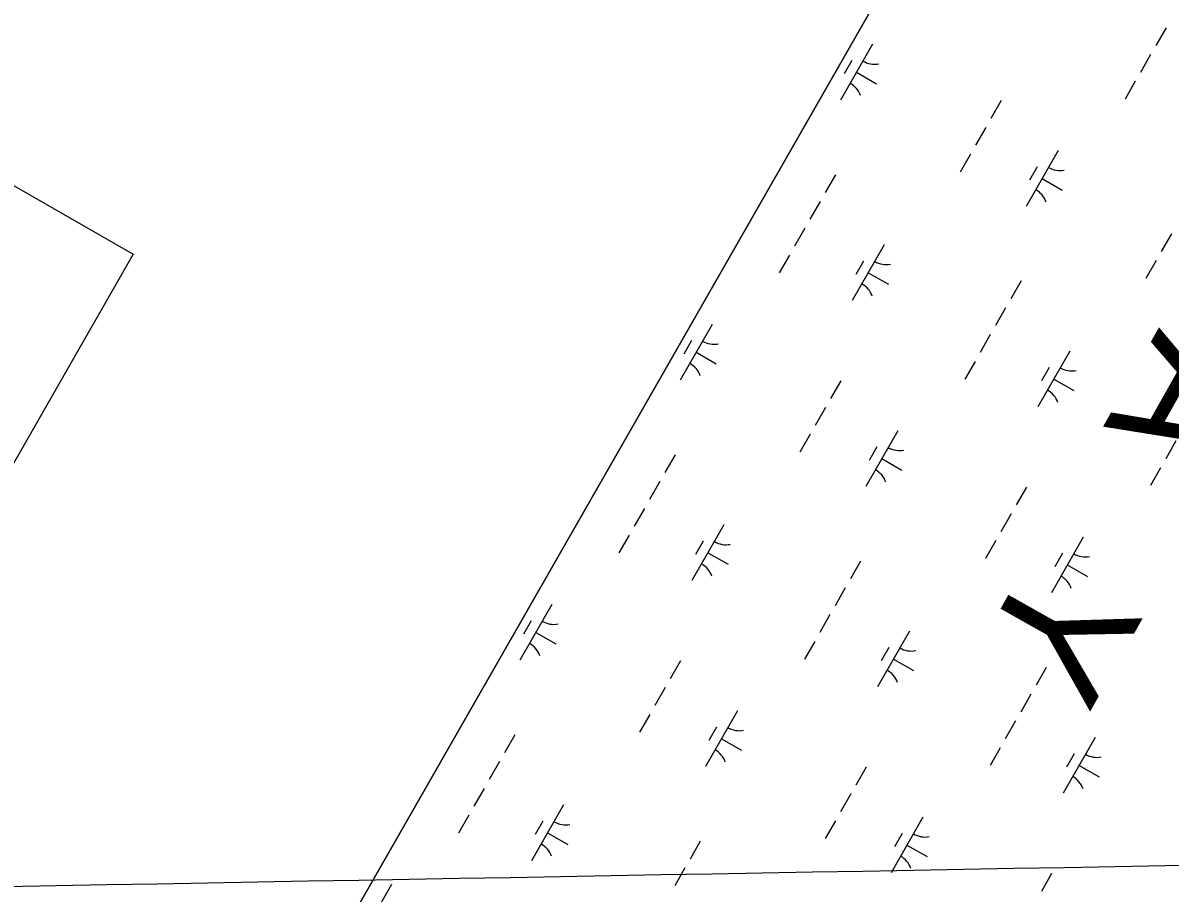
# Model space of a CAD drawing. Extents: x 3930721 to 3950824, y 220441 to 242861.
# Drawn here: x 3935907 to 3936799, y 230126 to 230802 of the extents above; entities that cross this region are included whole.
import ezdxf

# ---------------------------------------------------------------- set-up
doc = ezdxf.new("R2010")
doc.units = 0
for name, color, linetype in [('V-ANNO-NPLT', 7, 'Continuous'), ('V-GRID-FRAM', 7, 'Continuous'), ('V-GRID-MAJR', 7, 'Continuous'), ('V-RIVR-IDEN', 7, 'Continuous'), ('V-WETL-SWMP', 7, 'Continuous')]:
    doc.layers.add(name, color=color, linetype=linetype)

msp = doc.modelspace()

# ---------------------------------------------------------------- linework, layer by layer
at = {"layer": 'V-ANNO-NPLT'}
msp.add_lwpolyline([(3935681.13, 230800.81), (3935992.65, 230622.22), (3935679.39, 230075.25), (3935367.72, 230253.57)], dxfattribs=at)
at = {"layer": 'V-GRID-FRAM'}
msp.add_lwpolyline([(3948829.04, 235080.94), (3941569.42, 222286.79), (3934009.8, 226348.12), (3941449.59, 239338.56), (3948829.04, 235080.94)], dxfattribs=at)
at = {"layer": 'V-GRID-MAJR'}
msp.add_spline([(3935736.57, 230127.92), (3940756.95, 230218.14), (3946078.33, 230314.51), (3946614.64, 230324.26)], degree=3, dxfattribs=at)
at = {"layer": 'V-WETL-SWMP'}
for p, q in [((3936755.52, 231142.36), (3936109.63, 230014.58)), ((3936795.95, 230798.38), (3936788, 230784.5)), ((3936567.64, 230785.48), (3936542.79, 230742.09)), ((3936784.02, 230777.55), (3936776.07, 230763.67)), ((3936551.5, 230772.83), (3936545.54, 230762.42)), ((3936555.22, 230763.79), (3936570.84, 230754.84)), ((3936772.09, 230756.73), (3936764.14, 230742.84)), ((3936667.71, 230741.66), (3936659.76, 230727.77)), ((3936655.79, 230720.83), (3936647.84, 230706.95)), ((3936643.86, 230700), (3936635.91, 230686.12)), ((3936711.98, 230702.82), (3936687.13, 230659.43)), ((3936695.84, 230690.16), (3936689.88, 230679.75)), ((3936538.82, 230684.1), (3936530.87, 230670.22)), ((3936699.56, 230681.12), (3936715.18, 230672.18)), ((3936526.89, 230663.28), (3936518.94, 230649.39)), ((3936514.96, 230642.45), (3936507.01, 230628.57)), ((3936800.13, 230638.16), (3936792.18, 230624.28)), ((3936576.79, 230629.6), (3936551.94, 230586.22)), ((3936503.03, 230621.63), (3936495.08, 230607.74)), ((3936560.65, 230616.95), (3936554.69, 230606.54)), ((3936788.2, 230617.34), (3936780.25, 230603.45)), ((3936564.36, 230607.91), (3936579.98, 230598.97)), ((3936683.16, 230601.44), (3936675.21, 230587.55)), ((3936671.23, 230580.61), (3936663.28, 230566.73)), ((3936442.92, 230567.71), (3936418.07, 230524.33)), ((3936426.78, 230555.06), (3936420.82, 230544.65)), ((3936659.3, 230559.79), (3936651.35, 230545.9)), ((3936430.5, 230546.02), (3936446.12, 230537.07)), ((3936721.13, 230546.94), (3936696.28, 230503.55)), ((3936647.38, 230538.96), (3936639.42, 230525.08)), ((3936704.99, 230534.29), (3936699.03, 230523.87)), ((3936543, 230523.89), (3936535.04, 230510)), ((3936708.71, 230525.24), (3936724.33, 230516.3)), ((3936531.07, 230503.06), (3936523.12, 230489.18)), ((3936519.14, 230482.23), (3936511.19, 230468.35)), ((3936587.26, 230485.05), (3936562.41, 230441.66)), ((3936571.12, 230472.39), (3936565.16, 230461.98)), ((3936803.65, 230477.12), (3936795.69, 230463.24)), ((3936414.1, 230466.34), (3936406.15, 230452.45)), ((3936574.84, 230463.35), (3936590.46, 230454.41)), ((3936791.72, 230456.29), (3936783.77, 230442.41)), ((3936402.17, 230445.51), (3936394.22, 230431.63)), ((3936687.34, 230441.22), (3936679.39, 230427.34)), ((3936390.24, 230424.68), (3936382.29, 230410.8)), ((3936675.41, 230420.4), (3936667.46, 230406.51)), ((3936452.07, 230411.84), (3936427.22, 230368.45)), ((3936378.32, 230403.86), (3936370.36, 230389.97)), ((3936731.6, 230402.38), (3936706.76, 230358.99)), ((3936435.93, 230399.18), (3936429.97, 230388.77)), ((3936663.48, 230399.57), (3936655.53, 230385.68)), ((3936439.65, 230390.14), (3936455.27, 230381.2)), ((3936558.44, 230383.67), (3936550.49, 230369.79)), ((3936715.47, 230389.73), (3936709.5, 230379.32)), ((3936719.18, 230380.69), (3936734.8, 230371.74)), ((3936546.51, 230362.84), (3936538.56, 230348.96)), ((3936318.2, 230349.95), (3936293.35, 230306.56)), ((3936534.58, 230342.02), (3936526.63, 230328.13)), ((3936302.06, 230337.29), (3936296.1, 230326.88)), ((3936305.78, 230328.25), (3936321.4, 230319.31)), ((3936522.66, 230321.19), (3936514.71, 230307.31)), ((3936596.41, 230329.17), (3936571.56, 230285.78)), ((3936580.27, 230316.52), (3936574.31, 230306.1)), ((3936418.28, 230306.12), (3936410.33, 230292.23)), ((3936583.99, 230307.48), (3936599.61, 230298.53)), ((3936702.78, 230301), (3936694.83, 230287.12)), ((3936406.35, 230285.29), (3936398.4, 230271.41)), ((3936690.85, 230280.18), (3936682.9, 230266.29)), ((3936462.54, 230267.28), (3936437.7, 230223.89)), ((3936394.42, 230264.47), (3936386.47, 230250.58)), ((3936678.93, 230259.35), (3936670.97, 230245.47)), ((3936446.41, 230254.63), (3936440.44, 230244.21)), ((3936289.38, 230248.57), (3936281.43, 230234.68)), ((3936450.12, 230245.59), (3936465.74, 230236.64)), ((3936740.75, 230246.5), (3936715.9, 230203.12)), ((3936667, 230238.53), (3936659.05, 230224.64)), ((3936724.61, 230233.85), (3936718.65, 230223.44)), ((3936277.45, 230227.74), (3936269.5, 230213.86)), ((3936562.62, 230223.45), (3936554.67, 230209.57)), ((3936728.33, 230224.81), (3936743.95, 230215.86)), ((3936265.52, 230206.92), (3936257.57, 230193.03)), ((3936550.69, 230202.63), (3936542.74, 230188.74)), ((3936327.35, 230194.07), (3936302.5, 230150.68)), ((3936253.6, 230186.09), (3936245.65, 230172.2)), ((3936311.21, 230181.41), (3936305.25, 230171)), ((3936538.76, 230181.8), (3936530.81, 230167.92)), ((3936606.89, 230184.61), (3936582.04, 230141.22)), ((3936314.93, 230172.37), (3936330.55, 230163.43)), ((3936590.75, 230171.96), (3936584.78, 230161.55)), ((3936433.72, 230165.9), (3936425.77, 230152.02)), ((3936594.46, 230162.92), (3936610.08, 230153.97)), ((3936421.79, 230145.08), (3936413.84, 230131.19)), ((3936706.96, 230140.79), (3936699.01, 230126.9)), ((3936193.48, 230132.18), (3936168.63, 230088.79))]:
    msp.add_line(p, q, dxfattribs=at)
for centre, start, end in [((3936569.15, 230787.64), 239.42788, 280.97154), ((3936541.69, 230739.7), 19.42788, 60.97154), ((3936713.49, 230704.97), 239.42788, 280.97154), ((3936686.04, 230657.04), 19.42788, 60.97154), ((3936578.3, 230631.76), 239.42788, 280.97154), ((3936550.84, 230583.82), 19.42788, 60.97154), ((3936444.43, 230569.87), 239.42788, 280.97154), ((3936416.98, 230521.93), 19.42788, 60.97154), ((3936722.64, 230549.1), 239.42788, 280.97154), ((3936695.18, 230501.16), 19.42788, 60.97154), ((3936588.77, 230487.2), 239.42788, 280.97154), ((3936561.32, 230439.27), 19.42788, 60.97154), ((3936453.58, 230413.99), 239.42788, 280.97154), ((3936733.11, 230404.54), 239.42788, 280.97154), ((3936426.12, 230366.06), 19.42788, 60.97154), ((3936705.66, 230356.6), 19.42788, 60.97154), ((3936319.71, 230352.1), 239.42788, 280.97154), ((3936292.26, 230304.16), 19.42788, 60.97154), ((3936597.92, 230331.33), 239.42788, 280.97154), ((3936570.47, 230283.39), 19.42788, 60.97154), ((3936464.05, 230269.44), 239.42788, 280.97154), ((3936436.6, 230221.5), 19.42788, 60.97154), ((3936742.26, 230248.66), 239.42788, 280.97154), ((3936714.81, 230200.72), 19.42788, 60.97154), ((3936328.86, 230196.22), 239.42788, 280.97154), ((3936608.39, 230186.77), 239.42788, 280.97154), ((3936301.41, 230148.29), 19.42788, 60.97154), ((3936580.94, 230138.83), 19.42788, 60.97154)]:
    msp.add_arc(centre, 17.62, start, end, dxfattribs=at)

# ---------------------------------------------------------------- texts
at = {"layer": 'V-RIVR-IDEN'}
msp.add_text('B   A   Y', height=100, rotation=240.60307, dxfattribs=at).set_placement((3936889.12, 230740.49))

doc.saveas('drawing.dxf')
